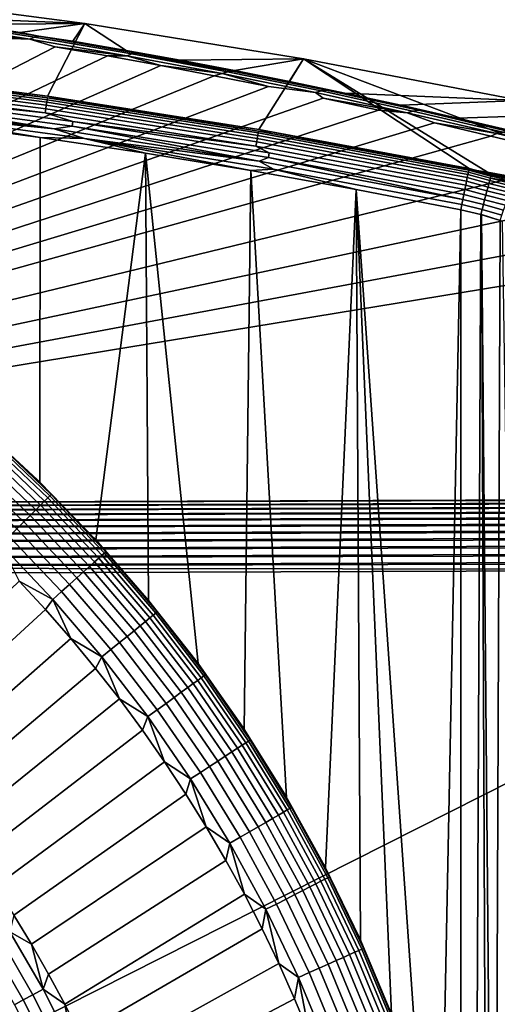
# Model space of a CAD drawing. Header units: metres. Extents: x -109 to 109, y -100 to 58.
# Tile 399 of 642: x 12.35 to 18.03, y -6.15 to 5.57. Entities that reach past the tile are written whole.
import ezdxf

# ---------------------------------------------------------------- set-up
doc = ezdxf.new("R2010")
doc.units = ezdxf.units.M
doc.layers.add('solid_21_062_100_XXX', color=7, linetype='CONTINUOUS')

msp = doc.modelspace()

# ---------------------------------------------------------------- linework, layer by layer
at = {"layer": 'solid_21_062_100_XXX'}
for points in [[(10.155347, 4.986932, 25.515415), (12.67881, 4.662579, 25.515415), (13.123334, 5.525991, 0.004598), (10.512141, 5.870016, 0.004598)], [(11.111202, 5.608281, -3.661542), (10.498473, 5.694162, -3.428784), (10.512141, 5.870016, 0.004598), (13.123334, 5.525991, 0.004598)], [(11.390725, 5.561172, -3.853587), (11.111202, 5.608281, -3.661542), (13.123334, 5.525991, 0.004598), (11.729005, 5.516645, -3.910046)], [(12.468019, 5.341693, -4.586999), (11.292457, 5.525738, -4.081341), (11.34199, 5.548962, -3.968493), (12.52189, 5.364239, -4.476017)], [(12.468019, 5.341693, -4.586999), (11.534585, 5.447819, -4.311747), (11.292457, 5.525738, -4.081341)], [(12.52189, 5.364239, -4.476017), (11.34199, 5.548962, -3.968493), (11.390725, 5.561172, -3.853587), (12.574893, 5.37578, -4.362946)], [(11.390725, 5.561172, -3.853587), (11.729005, 5.516645, -3.910046), (12.351833, 5.419139, -4.174269)], [(12.574893, 5.37578, -4.362946), (11.390725, 5.561172, -3.853587), (12.351833, 5.419139, -4.174269)], [(12.351833, 5.419139, -4.174269), (11.729005, 5.516645, -3.910046), (13.123334, 5.525991, 0.004598)], [(12.574893, 5.37578, -4.362946), (12.351833, 5.419139, -4.174269), (13.123334, 5.525991, 0.004598), (12.980386, 5.315482, -4.455334)], [(12.67881, 4.662579, 25.515415), (15.192042, 4.266681, 25.515415), (15.723618, 5.106076, 0.004598), (13.123334, 5.525991, 0.004598)], [(13.614674, 5.205525, -4.753286), (12.980386, 5.315482, -4.455334), (13.123334, 5.525991, 0.004598)], [(14.255127, 5.088998, -5.06922), (13.614674, 5.205525, -4.753286), (13.123334, 5.525991, 0.004598), (15.723618, 5.106076, 0.004598)], [(12.468019, 5.341693, -4.586999), (12.148206, 5.351686, -4.575871), (11.534585, 5.447819, -4.311747)], [(12.468019, 5.341693, -4.586999), (12.767609, 5.249381, -4.856951), (2.20382, -0.203363, -19.838242), (12.148206, 5.351686, -4.575871)], [(13.622669, 5.142704, -5.133719), (12.468019, 5.341693, -4.586999), (12.52189, 5.364239, -4.476017), (13.680607, 5.164548, -5.024662)], [(13.622669, 5.142704, -5.133719), (12.767609, 5.249381, -4.856951), (12.468019, 5.341693, -4.586999)], [(13.680607, 5.164548, -5.024662), (12.52189, 5.364239, -4.476017), (12.574893, 5.37578, -4.362946), (13.737613, 5.1754, -4.913485)], [(12.574893, 5.37578, -4.362946), (12.980386, 5.315482, -4.455334), (13.614674, 5.205525, -4.753286)], [(13.737613, 5.1754, -4.913485), (12.574893, 5.37578, -4.362946), (13.614674, 5.205525, -4.753286)], [(12.767609, 5.249381, -4.856951), (13.392882, 5.140887, -5.155035), (2.20382, -0.203363, -19.838242)], [(13.622669, 5.142704, -5.133719), (13.392882, 5.140887, -5.155035), (12.767609, 5.249381, -4.856951)], [(13.737613, 5.1754, -4.913485), (13.614674, 5.205525, -4.753286), (14.255127, 5.088998, -5.06922)], [(14.755687, 4.929723, -5.718878), (13.622669, 5.142704, -5.133719), (13.680607, 5.164548, -5.024662), (14.817426, 4.950854, -5.611781)], [(13.680607, 5.164548, -5.024662), (13.737613, 5.1754, -4.913485), (14.901763, 4.965733, -5.403274), (14.878172, 4.961004, -5.502534)], [(14.817426, 4.950854, -5.611781), (13.680607, 5.164548, -5.024662), (14.878172, 4.961004, -5.502534)], [(13.737613, 5.1754, -4.913485), (14.255127, 5.088998, -5.06922), (14.901763, 4.965733, -5.403274)], [(13.392882, 5.140887, -5.155035), (14.024377, 5.025797, -5.471242), (2.20382, -0.203363, -19.838242)], [(13.622669, 5.142704, -5.133719), (14.024377, 5.025797, -5.471242), (13.392882, 5.140887, -5.155035)], [(14.755687, 4.929723, -5.718878), (14.024377, 5.025797, -5.471242), (13.622669, 5.142704, -5.133719)], [(14.901763, 4.965733, -5.403274), (14.255127, 5.088998, -5.06922), (15.723618, 5.106076, 0.004598)], [(15.554891, 4.835459, -5.75648), (14.901763, 4.965733, -5.403274), (15.723618, 5.106076, 0.004598)], [(15.192042, 4.266681, 25.515415), (17.693016, 3.799558, 25.515415), (15.723618, 5.106076, 0.004598)], [(15.554891, 4.835459, -5.75648), (15.723618, 5.106076, 0.004598), (18.310461, 4.610676, 0.004598), (16.214571, 4.697977, -6.129111)], [(18.218073, 4.163501, 12.691058), (18.310461, 4.610676, 0.004598), (15.723618, 5.106076, 0.004598)], [(17.911169, 3.757956, 25.443497), (18.125448, 3.716527, 25.373379), (18.218073, 4.163501, 12.691058), (15.723618, 5.106076, 0.004598)], [(17.785852, 3.777673, 25.546518), (17.911169, 3.757956, 25.443497), (15.723618, 5.106076, 0.004598), (17.693016, 3.799558, 25.515415)], [(14.024377, 5.025797, -5.471242), (14.662179, 4.904059, -5.805715), (2.20382, -0.203363, -19.838242)], [(10.14712, 4.914849, 25.75736), (12.66854, 4.590758, 25.75736), (12.672743, 4.620152, 25.700699), (10.150488, 4.944349, 25.700699)], [(10.150488, 4.944349, 25.700699), (12.672743, 4.620152, 25.700699), (12.675888, 4.642142, 25.640709), (10.153007, 4.96642, 25.640709)], [(10.153007, 4.96642, 25.640709), (12.675888, 4.642142, 25.640709), (10.660014, 4.921571, 25.578373)], [(10.660014, 4.921571, 25.578373), (12.67881, 4.662579, 25.515415), (10.155347, 4.986932, 25.515415)], [(14.755687, 4.929723, -5.718878), (14.662179, 4.904059, -5.805715), (14.024377, 5.025797, -5.471242)], [(14.755687, 4.929723, -5.718878), (15.306518, 4.775291, -6.159501), (14.662179, 4.904059, -5.805715)], [(15.866843, 4.70366, -6.339982), (14.755687, 4.929723, -5.718878), (14.817426, 4.950854, -5.611781), (15.93213, 4.72407, -6.234867)], [(15.866843, 4.70366, -6.339982), (15.306518, 4.775291, -6.159501), (14.755687, 4.929723, -5.718878)], [(15.93213, 4.72407, -6.234867), (14.817426, 4.950854, -5.611781), (14.878172, 4.961004, -5.502534), (15.996366, 4.73351, -6.12757)], [(14.878172, 4.961004, -5.502534), (14.901763, 4.965733, -5.403274), (15.554891, 4.835459, -5.75648)], [(15.996366, 4.73351, -6.12757), (14.878172, 4.961004, -5.502534), (15.554891, 4.835459, -5.75648)], [(14.662179, 4.904059, -5.805715), (15.306518, 4.775291, -6.159501), (2.20382, -0.203363, -19.838242)], [(10.132548, 4.787158, 25.898474), (12.650347, 4.463533, 25.898474), (12.657249, 4.511803, 25.857065), (10.138078, 4.835604, 25.857065)], [(10.138078, 4.835604, 25.857065), (12.657249, 4.511803, 25.857065), (12.663347, 4.554444, 25.809769), (10.142962, 4.878401, 25.809769)], [(10.142962, 4.878401, 25.809769), (12.663347, 4.554444, 25.809769), (12.66854, 4.590758, 25.75736), (10.14712, 4.914849, 25.75736)], [(12.675888, 4.642142, 25.640709), (13.013632, 4.607715, 25.578373), (12.67881, 4.662579, 25.515415), (10.660014, 4.921571, 25.578373)], [(15.996366, 4.73351, -6.12757), (15.554891, 4.835459, -5.75648), (16.214571, 4.697977, -6.129111)], [(15.866843, 4.70366, -6.339982), (15.957509, 4.639394, -6.532876), (2.20382, -0.203363, -19.838242), (15.306518, 4.775291, -6.159501)], [(10.630442, 4.674889, 25.933317), (12.650347, 4.463533, 25.898474), (10.132548, 4.787158, 25.898474)], [(16.955978, 4.465414, -6.994557), (15.866843, 4.70366, -6.339982), (15.93213, 4.72407, -6.234867), (17.02457, 4.485101, -6.891429)], [(16.955978, 4.465414, -6.994557), (15.957509, 4.639394, -6.532876), (15.866843, 4.70366, -6.339982)], [(17.02457, 4.485101, -6.891429), (15.93213, 4.72407, -6.234867), (15.996366, 4.73351, -6.12757), (17.092058, 4.493829, -6.786087)], [(15.996366, 4.73351, -6.12757), (16.214571, 4.697977, -6.129111), (16.880919, 4.55304, -6.522054)], [(17.092058, 4.493829, -6.786087), (15.996366, 4.73351, -6.12757), (16.880919, 4.55304, -6.522054)], [(16.880919, 4.55304, -6.522054), (16.214571, 4.697977, -6.129111), (18.310461, 4.610676, 0.004598)], [(15.957509, 4.639394, -6.532876), (16.615204, 4.496038, -6.926743), (2.20382, -0.203363, -19.838242)], [(10.312927, 4.593195, 25.981146), (12.758767, 4.274144, 25.981146), (10.623578, 4.61764, 25.961025)], [(10.859286, 4.464618, 25.993347), (12.758767, 4.274144, 25.981146), (10.312927, 4.593195, 25.981146)], [(12.97753, 4.361903, 25.933317), (10.630442, 4.674889, 25.933317), (10.623578, 4.61764, 25.961025), (12.969151, 4.304857, 25.961025)], [(12.758767, 4.274144, 25.981146), (12.969151, 4.304857, 25.961025), (10.623578, 4.61764, 25.961025)], [(10.630442, 4.674889, 25.933317), (12.97753, 4.361903, 25.933317), (12.650347, 4.463533, 25.898474)], [(12.663347, 4.554444, 25.809769), (15.173513, 4.159029, 25.809769), (15.179736, 4.195181, 25.75736), (12.66854, 4.590758, 25.75736)], [(12.66854, 4.590758, 25.75736), (15.179736, 4.195181, 25.75736), (15.184772, 4.224443, 25.700699), (12.672743, 4.620152, 25.700699)], [(12.672743, 4.620152, 25.700699), (15.184772, 4.224443, 25.700699), (15.18854, 4.246336, 25.640709), (12.675888, 4.642142, 25.640709)], [(12.675888, 4.642142, 25.640709), (15.18854, 4.246336, 25.640709), (13.013632, 4.607715, 25.578373)], [(13.013632, 4.607715, 25.578373), (15.192042, 4.266681, 25.515415), (12.67881, 4.662579, 25.515415)], [(15.18854, 4.246336, 25.640709), (15.358102, 4.231573, 25.578373), (15.192042, 4.266681, 25.515415), (13.013632, 4.607715, 25.578373)], [(16.955978, 4.465414, -6.994557), (16.615204, 4.496038, -6.926743), (15.957509, 4.639394, -6.532876)], [(16.880919, 4.55304, -6.522054), (18.310461, 4.610676, 0.004598), (18.272142, 4.425198, -3.68485), (17.554033, 4.400401, -6.936052)], [(16.955978, 4.465414, -6.994557), (17.27968, 4.344947, -7.341862), (2.20382, -0.203363, -19.838242), (16.615204, 4.496038, -6.926743)], [(10.859286, 4.464618, 25.993347), (11.329431, 4.341336, 25.997431), (12.588704, 4.170702, 25.997431)], [(10.859286, 4.464618, 25.993347), (12.588704, 4.170702, 25.997431), (13.117559, 4.158054, 25.993347)], [(10.859286, 4.464618, 25.993347), (13.117559, 4.158054, 25.993347), (12.758767, 4.274144, 25.981146)], [(12.650347, 4.463533, 25.898474), (15.157936, 4.068524, 25.898474), (15.166207, 4.116578, 25.857065), (12.657249, 4.511803, 25.857065)], [(12.97753, 4.361903, 25.933317), (15.157936, 4.068524, 25.898474), (12.650347, 4.463533, 25.898474)], [(12.657249, 4.511803, 25.857065), (15.166207, 4.116578, 25.857065), (15.173513, 4.159029, 25.809769), (12.663347, 4.554444, 25.809769)], [(17.092058, 4.493829, -6.786087), (16.880919, 4.55304, -6.522054), (17.554033, 4.400401, -6.936052)], [(17.02457, 4.485101, -6.891429), (18.094597, 4.234853, -7.578978), (18.02293, 4.215886, -7.680129), (16.955978, 4.465414, -6.994557)], [(16.955978, 4.465414, -6.994557), (18.02293, 4.215886, -7.680129), (17.27968, 4.344947, -7.341862)], [(17.092058, 4.493829, -6.786087), (18.165113, 4.242874, -7.475582), (18.094597, 4.234853, -7.578978), (17.02457, 4.485101, -6.891429)], [(18.165113, 4.242874, -7.475582), (17.092058, 4.493829, -6.786087), (17.554033, 4.400401, -6.936052), (18.233728, 4.239922, -7.370807)], [(17.27968, 4.344947, -7.341862), (17.950905, 4.186233, -7.777926), (2.20382, -0.203363, -19.838242)], [(12.588704, 4.170702, 25.997431), (11.329431, 4.341336, 25.997431), (11.886041, 0.71747, 25.997431), (12.586678, 0.067613, 25.997431)], [(15.315496, 3.986805, 25.933317), (12.97753, 4.361903, 25.933317), (12.969151, 4.304857, 25.961025), (15.305609, 3.93, 25.961025)], [(12.97753, 4.361903, 25.933317), (15.315496, 3.986805, 25.933317), (15.157936, 4.068524, 25.898474)], [(18.02293, 4.215886, -7.680129), (17.950905, 4.186233, -7.777926), (17.27968, 4.344947, -7.341862)], [(18.272142, 4.425198, -3.68485), (18.233728, 4.239922, -7.370807), (17.554033, 4.400401, -6.936052)], [(12.758767, 4.274144, 25.981146), (15.194849, 3.887583, 25.981146), (12.969151, 4.304857, 25.961025)], [(13.117559, 4.158054, 25.993347), (15.194849, 3.887583, 25.981146), (12.758767, 4.274144, 25.981146)], [(15.194849, 3.887583, 25.981146), (15.305609, 3.93, 25.961025), (12.969151, 4.304857, 25.961025)], [(15.179736, 4.195181, 25.75736), (17.678682, 3.728436, 25.75736), (17.684549, 3.757543, 25.700699), (15.184772, 4.224443, 25.700699)], [(15.184772, 4.224443, 25.700699), (17.684549, 3.757543, 25.700699), (17.688936, 3.77932, 25.640709), (15.18854, 4.246336, 25.640709)], [(15.18854, 4.246336, 25.640709), (17.688936, 3.77932, 25.640709), (15.358102, 4.231573, 25.578373)], [(15.358102, 4.231573, 25.578373), (17.691776, 3.79341, 25.578373), (17.693016, 3.799558, 25.515415), (15.192042, 4.266681, 25.515415)], [(17.688936, 3.77932, 25.640709), (17.691776, 3.79341, 25.578373), (15.358102, 4.231573, 25.578373)], [(18.094597, 4.234853, -7.578978), (19.946226, 3.796895, -8.785899), (19.865417, 3.779403, -8.881146), (18.02293, 4.215886, -7.680129)], [(17.950905, 4.186233, -7.777926), (19.11861, 3.908724, -8.540376), (2.20382, -0.203363, -19.838242)], [(13.845143, 3.982156, 25.997431), (12.588704, 4.170702, 25.997431), (12.586678, 0.067613, 25.997431), (13.251844, -0.618517, 25.997431)], [(13.117559, 4.158054, 25.993347), (12.588704, 4.170702, 25.997431), (13.845143, 3.982156, 25.997431)], [(13.117559, 4.158054, 25.993347), (13.845143, 3.982156, 25.997431), (15.098434, 3.775768, 25.997431)], [(13.117559, 4.158054, 25.993347), (15.098434, 3.775768, 25.997431), (15.367256, 3.793851, 25.993347)], [(13.117559, 4.158054, 25.993347), (15.367256, 3.793851, 25.993347), (15.194849, 3.887583, 25.981146)], [(15.157936, 4.068524, 25.898474), (17.653296, 3.602449, 25.898474), (17.662928, 3.650249, 25.857065), (15.166207, 4.116578, 25.857065)], [(15.166207, 4.116578, 25.857065), (17.662928, 3.650249, 25.857065), (17.671436, 3.692475, 25.809769), (15.173513, 4.159029, 25.809769)], [(15.173513, 4.159029, 25.809769), (17.671436, 3.692475, 25.809769), (17.678682, 3.728436, 25.75736), (15.179736, 4.195181, 25.75736)], [(18.02293, 4.215886, -7.680129), (19.865417, 3.779403, -8.881146), (19.11861, 3.908724, -8.540376), (17.950905, 4.186233, -7.777926)], [(15.315496, 3.986805, 25.933317), (17.642696, 3.549857, 25.933317), (17.653296, 3.602449, 25.898474), (15.157936, 4.068524, 25.898474)], [(17.642696, 3.549857, 25.933317), (15.315496, 3.986805, 25.933317), (15.305609, 3.93, 25.961025), (17.631306, 3.493335, 25.961025)], [(19.865417, 3.779403, -8.881146), (20.277086, 3.641571, -9.274371), (2.20382, -0.203363, -19.838242), (19.11861, 3.908724, -8.540376)], [(13.845143, 3.982156, 25.997431), (13.251844, -0.618517, 25.997431), (13.879662, -1.338983, 25.997431)], [(15.098434, 3.775768, 25.997431), (13.845143, 3.982156, 25.997431), (14.468355, -2.09175, 25.997431), (15.016265, -2.874691, 25.997431)], [(13.845143, 3.982156, 25.997431), (13.879662, -1.338983, 25.997431), (14.468355, -2.09175, 25.997431)], [(15.194849, 3.887583, 25.981146), (17.61931, 3.433807, 25.981146), (15.305609, 3.93, 25.961025)], [(15.367256, 3.793851, 25.993347), (17.606905, 3.372248, 25.993347), (17.61931, 3.433807, 25.981146), (15.194849, 3.887583, 25.981146)], [(17.61931, 3.433807, 25.981146), (17.631306, 3.493335, 25.961025), (15.305609, 3.93, 25.961025)], [(15.098434, 3.775768, 25.997431), (15.016265, -2.874691, 25.997431), (15.521844, -3.685596, 25.997431)], [(15.367256, 3.793851, 25.993347), (15.098434, 3.775768, 25.997431), (16.348103, 3.551636, 25.997431)], [(16.348103, 3.551636, 25.997431), (15.098434, 3.775768, 25.997431), (15.521844, -3.685596, 25.997431), (15.983665, -4.522172, 25.997431)], [(17.606905, 3.372248, 25.993347), (15.367256, 3.793851, 25.993347), (16.348103, 3.551636, 25.997431), (17.594307, 3.309728, 25.997431)], [(17.938757, 3.656783, 25.773901), (17.946714, 3.686535, 25.720648), (17.684549, 3.757543, 25.700699), (17.678682, 3.728436, 25.75736)], [(17.946714, 3.686535, 25.720648), (17.952923, 3.709744, 25.664015), (17.688936, 3.77932, 25.640709), (17.684549, 3.757543, 25.700699)], [(17.952923, 3.709744, 25.664015), (17.957335, 3.726043, 25.604876), (17.691776, 3.79341, 25.578373), (17.688936, 3.77932, 25.640709)], [(17.691776, 3.79341, 25.578373), (17.785852, 3.777673, 25.546518), (17.693016, 3.799558, 25.515415)], [(17.691776, 3.79341, 25.578373), (17.957335, 3.726043, 25.604876), (17.876516, 3.752235, 25.577312)], [(17.691776, 3.79341, 25.578373), (17.876516, 3.752235, 25.577312), (17.785852, 3.777673, 25.546518)], [(18.150372, 3.704077, 25.455591), (18.125448, 3.716527, 25.373379), (17.911169, 3.757956, 25.443497), (17.785852, 3.777673, 25.546518)], [(17.785852, 3.777673, 25.546518), (17.876516, 3.752235, 25.577312), (18.150372, 3.704077, 25.455591)], [(17.876516, 3.752235, 25.577312), (17.957335, 3.726043, 25.604876), (18.150372, 3.704077, 25.455591)], [(20.277086, 3.641571, -9.274371), (21.426182, 3.384919, -9.979518), (2.20382, -0.203363, -19.838242)], [(17.905712, 3.533226, 25.905653), (17.9181, 3.579543, 25.867109), (17.662928, 3.650249, 25.857065), (17.653296, 3.602449, 25.898474)], [(17.9181, 3.579543, 25.867109), (17.929171, 3.620938, 25.822969), (17.671436, 3.692475, 25.809769), (17.662928, 3.650249, 25.857065)], [(17.929171, 3.620938, 25.822969), (17.938757, 3.656783, 25.773901), (17.678682, 3.728436, 25.75736), (17.671436, 3.692475, 25.809769)], [(18.202604, 3.591603, 25.751003), (17.938757, 3.656783, 25.773901), (17.929171, 3.620938, 25.822969), (18.190775, 3.557065, 25.804728)], [(17.938757, 3.656783, 25.773901), (18.202604, 3.591603, 25.751003), (18.21207, 3.619233, 25.693058), (17.946714, 3.686535, 25.720648)], [(17.946714, 3.686535, 25.720648), (18.133301, 3.656497, 25.665625), (18.051111, 3.691237, 25.637075), (17.952923, 3.709744, 25.664015)], [(17.946714, 3.686535, 25.720648), (18.21207, 3.619233, 25.693058), (18.133301, 3.656497, 25.665625)], [(17.952923, 3.709744, 25.664015), (17.965231, 3.7233, 25.607573), (17.957335, 3.726043, 25.604876)], [(17.952923, 3.709744, 25.664015), (18.051111, 3.691237, 25.637075), (17.965231, 3.7233, 25.607573)], [(17.965231, 3.7233, 25.607573), (18.173138, 3.683595, 25.536816), (18.150372, 3.704077, 25.455591), (17.957335, 3.726043, 25.604876)], [(17.965231, 3.7233, 25.607573), (18.051111, 3.691237, 25.637075), (18.173138, 3.683595, 25.536816)], [(16.348103, 3.551636, 25.997431), (15.983665, -4.522172, 25.997431), (16.40044, -5.382078, 25.997431)], [(17.594307, 3.309728, 25.997431), (16.348103, 3.551636, 25.997431), (17.094292, -7.162172, 25.997431), (17.36941, -8.077336, 25.997431)], [(16.348103, 3.551636, 25.997431), (16.770998, -6.262907, 25.997431), (17.094292, -7.162172, 25.997431)], [(16.348103, 3.551636, 25.997431), (16.40044, -5.382078, 25.997431), (16.770998, -6.262907, 25.997431)], [(17.877756, 3.428689, 25.963715), (17.892197, 3.482686, 25.938019), (17.642696, 3.549857, 25.933317), (17.631306, 3.493335, 25.961025)], [(17.892197, 3.482686, 25.938019), (17.905712, 3.533226, 25.905653), (17.653296, 3.602449, 25.898474), (17.642696, 3.549857, 25.933317)], [(18.160879, 3.469787, 25.895796), (17.905712, 3.533226, 25.905653), (17.892197, 3.482686, 25.938019), (18.14332, 3.41852, 25.931606)], [(18.176786, 3.51623, 25.853264), (17.9181, 3.579543, 25.867109), (17.905712, 3.533226, 25.905653), (18.160879, 3.469787, 25.895796)], [(18.190775, 3.557065, 25.804728), (17.929171, 3.620938, 25.822969), (17.9181, 3.579543, 25.867109), (18.176786, 3.51623, 25.853264)], [(17.846985, 3.313633, 25.993647), (17.862608, 3.372052, 25.982351), (17.61931, 3.433807, 25.981146), (17.606905, 3.372248, 25.993347)], [(17.862608, 3.372052, 25.982351), (17.877756, 3.428689, 25.963715), (17.631306, 3.493335, 25.961025), (17.61931, 3.433807, 25.981146)], [(18.124403, 3.363294, 25.960089), (17.877756, 3.428689, 25.963715), (17.862608, 3.372052, 25.982351), (18.10445, 3.305041, 25.980762)], [(18.14332, 3.41852, 25.931606), (17.892197, 3.482686, 25.938019), (17.877756, 3.428689, 25.963715), (18.124403, 3.363294, 25.960089)], [(21.426182, 3.384919, -9.979518), (22.566349, 3.138334, -10.657005), (2.20382, -0.203363, -19.838242)], [(17.594307, 3.309728, 25.997431), (17.36941, -8.077336, 25.997431), (17.59557, -9.005813, 25.997431)], [(17.606905, 3.372248, 25.993347), (17.594307, 3.309728, 25.997431), (17.831291, 3.25426, 25.997431), (17.846985, 3.313633, 25.993647)], [(17.831291, 3.25426, 25.997431), (17.594307, 3.309728, 25.997431), (17.59557, -9.005813, 25.997431), (17.772135, -9.944981, 25.997431)], [(18.083797, 3.244744, 25.99328), (17.846985, 3.313633, 25.993647), (17.831291, 3.25426, 25.997431), (18.062965, 3.183921, 25.997431)], [(18.10445, 3.305041, 25.980762), (17.862608, 3.372052, 25.982351), (17.846985, 3.313633, 25.993647), (18.083797, 3.244744, 25.99328)], [(17.839584, 3.252028, 25.997431), (17.831291, 3.25426, 25.997431), (17.772135, -9.944981, 25.997431), (17.898609, -10.892187, 25.997431)], [(18.062965, 3.183921, 25.997431), (17.831291, 3.25426, 25.997431), (17.839584, 3.252028, 25.997431)], [(18.062965, 3.183921, 25.997431), (17.839584, 3.252028, 25.997431), (17.974634, -11.844757, 25.997431), (18, -12.8, 25.997431)], [(17.839584, 3.252028, 25.997431), (17.898609, -10.892187, 25.997431), (17.974634, -11.844757, 25.997431)], [(18.090759, 3.174229, 25.997431), (18.062965, 3.183921, 25.997431), (18, -12.8, 25.997431), (18.473389, -22.391758, 25.997431)], [(23.697847, 2.901524, -11.307635), (23.166414, -0.126966, -19.628342), (2.20382, -0.203363, -19.838242), (22.566349, 3.138334, -10.657005)], [(11.853205, 0.746274, 26.844654), (12.557367, 0.096221, 26.844654), (12.586678, 0.067613, 25.997431), (11.886041, 0.71747, 25.997431)], [(12.039258, 0.570951, 27.018965), (12.557367, 0.096221, 26.844654), (11.853205, 0.746274, 26.844654)], [(11.918769, 0.437134, 27.690523), (12.595213, -0.204787, 27.690523), (12.642508, -0.157492, 27.529186), (11.963524, 0.48684, 27.529186)], [(11.963524, 0.48684, 27.529186), (12.642508, -0.157492, 27.529186), (12.67967, -0.12033, 27.362629), (11.998691, 0.525896, 27.362629)], [(11.998691, 0.525896, 27.362629), (12.67967, -0.12033, 27.362629), (12.706415, -0.093584, 27.192122), (12.023999, 0.554004, 27.192122)], [(12.023999, 0.554004, 27.192122), (12.706415, -0.093584, 27.192122), (12.722541, -0.077459, 27.018965), (12.039258, 0.570951, 27.018965)], [(12.039258, 0.570951, 27.018965), (12.722541, -0.077459, 27.018965), (12.557367, 0.096221, 26.844654)], [(11.801927, 0.307368, 27.992664), (12.47174, -0.32826, 27.992664), (12.538145, -0.261855, 27.845409), (11.864766, 0.377157, 27.845409)], [(11.864766, 0.377157, 27.845409), (12.538145, -0.261855, 27.845409), (12.595213, -0.204787, 27.690523), (11.918769, 0.437134, 27.690523)], [(11.730732, 0.228297, 28.131165), (12.396503, -0.403497, 28.131165), (12.47174, -0.32826, 27.992664), (11.801927, 0.307368, 27.992664)], [(11.651722, 0.140549, 28.259855), (12.31301, -0.48699, 28.259855), (12.396503, -0.403497, 28.131165), (11.730732, 0.228297, 28.131165)], [(12.557367, 0.096221, 26.844654), (13.225935, -0.590387, 26.844654), (13.251844, -0.618517, 25.997431), (12.586678, 0.067613, 25.997431)], [(12.722541, -0.077459, 27.018965), (13.225935, -0.590387, 26.844654), (12.557367, 0.096221, 26.844654)], [(44.129547, -0.068957, -19.464907), (2.20382, -0.203363, -19.838242), (23.166414, -0.126966, -19.628342)], [(44.129547, -0.068957, -19.464907), (44.130081, -0.089896, -19.510279), (2.204883, -0.242691, -19.93008), (2.20382, -0.203363, -19.838242)], [(44.130081, -0.089896, -19.510279), (44.130608, -0.113322, -19.55442), (2.204883, -0.242691, -19.93008)], [(44.130608, -0.113322, -19.55442), (44.13113, -0.139162, -19.597193), (2.205933, -0.291956, -20.016993), (2.204883, -0.242691, -19.93008)], [(12.67967, -0.12033, 27.362629), (13.325895, -0.80131, 27.362629), (13.354004, -0.776001, 27.192122), (12.706415, -0.093584, 27.192122)], [(12.706415, -0.093584, 27.192122), (13.354004, -0.776001, 27.192122), (13.370951, -0.760742, 27.018965), (12.722541, -0.077459, 27.018965)], [(12.722541, -0.077459, 27.018965), (13.370951, -0.760742, 27.018965), (13.225935, -0.590387, 26.844654)], [(44.13113, -0.139162, -19.597193), (44.131645, -0.167336, -19.638464), (2.205933, -0.291956, -20.016993)], [(44.131645, -0.167336, -19.638464), (44.132153, -0.197757, -19.678108), (2.206956, -0.350552, -20.09791), (2.205933, -0.291956, -20.016993)], [(44.132153, -0.197757, -19.678108), (44.132648, -0.230333, -19.716003), (2.206956, -0.350552, -20.09791)], [(44.133137, -0.264962, -19.752031), (2.207941, -0.417756, -20.171833), (2.206956, -0.350552, -20.09791), (44.132648, -0.230333, -19.716003)], [(12.538145, -0.261855, 27.845409), (13.177157, -0.935234, 27.845409), (13.237134, -0.881231, 27.690523), (12.595213, -0.204787, 27.690523)], [(12.595213, -0.204787, 27.690523), (13.237134, -0.881231, 27.690523), (13.286839, -0.836476, 27.529186), (12.642508, -0.157492, 27.529186)], [(12.642508, -0.157492, 27.529186), (13.286839, -0.836476, 27.529186), (13.325895, -0.80131, 27.362629), (12.67967, -0.12033, 27.362629)], [(44.133137, -0.264962, -19.752031), (44.13361, -0.301537, -19.786083), (2.207941, -0.417756, -20.171833)], [(44.134071, -0.339946, -19.81805), (2.208876, -0.49274, -20.237852), (2.207941, -0.417756, -20.171833), (44.13361, -0.301537, -19.786083)], [(44.134071, -0.339946, -19.81805), (44.134514, -0.380071, -19.847837), (2.208876, -0.49274, -20.237852)], [(12.396503, -0.403497, 28.131165), (13.028297, -1.069268, 28.131165), (13.107368, -0.998073, 27.992664), (12.47174, -0.32826, 27.992664)], [(12.47174, -0.32826, 27.992664), (13.107368, -0.998073, 27.992664), (13.177157, -0.935234, 27.845409), (12.538145, -0.261855, 27.845409)], [(44.134941, -0.421787, -19.875351), (2.209748, -0.574581, -20.295153), (2.208876, -0.49274, -20.237852), (44.134514, -0.380071, -19.847837)], [(44.134941, -0.421787, -19.875351), (44.135353, -0.464966, -19.900507), (2.209748, -0.574581, -20.295153)], [(44.135742, -0.509475, -19.923227), (2.210547, -0.662269, -20.343029), (2.209748, -0.574581, -20.295153), (44.135353, -0.464966, -19.900507)], [(12.31301, -0.48699, 28.259855), (12.940549, -1.148278, 28.259855), (13.028297, -1.069268, 28.131165), (12.396503, -0.403497, 28.131165)], [(44.135742, -0.509475, -19.923227), (44.136108, -0.555176, -19.943443), (2.210547, -0.662269, -20.343029)], [(44.136456, -0.601929, -19.96109), (2.211263, -0.754723, -20.380892), (2.210547, -0.662269, -20.343029), (44.136108, -0.555176, -19.943443)], [(12.123857, -0.676143, 28.483959), (12.741755, -1.327272, 28.483959), (12.844791, -1.234498, 28.377752), (12.221896, -0.578104, 28.377752)], [(12.221896, -0.578104, 28.377752), (12.844791, -1.234498, 28.377752), (12.940549, -1.148278, 28.259855), (12.31301, -0.48699, 28.259855)], [(44.136456, -0.601929, -19.96109), (44.13678, -0.64959, -19.976116), (2.211263, -0.754723, -20.380892)], [(44.13678, -0.64959, -19.976116), (44.137081, -0.698011, -19.988472), (2.211887, -0.850806, -20.408274), (2.211263, -0.754723, -20.380892)], [(44.137081, -0.698011, -19.988472), (44.137356, -0.747044, -19.998123), (2.211887, -0.850806, -20.408274)], [(12.123857, -0.676143, 28.483959), (12.341924, -1.109109, 28.576704), (12.741755, -1.327272, 28.483959)], [(13.225935, -0.590387, 26.844654), (13.857012, -1.311605, 26.844654), (13.879662, -1.338983, 25.997431), (13.251844, -0.618517, 25.997431)], [(13.370951, -0.760742, 27.018965), (13.857012, -1.311605, 26.844654), (13.225935, -0.590387, 26.844654)], [(44.137356, -0.747044, -19.998123), (44.137608, -0.796537, -20.005035), (2.212412, -0.949332, -20.424837), (2.211887, -0.850806, -20.408274)], [(44.137608, -0.796537, -20.005035), (44.137829, -0.846337, -20.009192), (2.212412, -0.949332, -20.424837)], [(13.286839, -0.836476, 27.529186), (13.894753, -1.548251, 27.529186), (13.935596, -1.515177, 27.362629), (13.325895, -0.80131, 27.362629)], [(13.325895, -0.80131, 27.362629), (13.935596, -1.515177, 27.362629), (13.964991, -1.491374, 27.192122), (13.354004, -0.776001, 27.192122)], [(13.354004, -0.776001, 27.192122), (13.964991, -1.491374, 27.192122), (13.982713, -1.477023, 27.018965), (13.370951, -0.760742, 27.018965)], [(13.370951, -0.760742, 27.018965), (13.982713, -1.477023, 27.018965), (13.857012, -1.311605, 26.844654)], [(44.137829, -0.846337, -20.009192), (44.138027, -0.896292, -20.010578), (23.175426, -0.972689, -20.220478), (2.212412, -0.949332, -20.424837)], [(13.107368, -0.998073, 27.992664), (13.707069, -1.700234, 27.992664), (13.780052, -1.641134, 27.845409), (13.177157, -0.935234, 27.845409)], [(13.177157, -0.935234, 27.845409), (13.780052, -1.641134, 27.845409), (13.842772, -1.590344, 27.690523), (13.237134, -0.881231, 27.690523)], [(13.237134, -0.881231, 27.690523), (13.842772, -1.590344, 27.690523), (13.894753, -1.548251, 27.529186), (13.286839, -0.836476, 27.529186)], [(17.148014, -22.086779, -20.280832), (23.175426, -0.972689, -20.220478), (44.138027, -0.896292, -20.010578), (31.916618, -22.060759, -20.132952)], [(2.212412, -0.949332, -20.424837), (23.175426, -0.972689, -20.220478), (2.212826, -1.049087, -20.43038)], [(2.212831, -11.565833, -20.43038), (2.212826, -1.049087, -20.43038), (23.175426, -0.972689, -20.220478)], [(9.679617, -22.091299, -20.355614), (2.212831, -22.082581, -20.43038), (2.212831, -11.565833, -20.43038), (23.175426, -0.972689, -20.220478)], [(17.148014, -22.086779, -20.280832), (9.679617, -22.091299, -20.355614), (23.175426, -0.972689, -20.220478)], [(13.028297, -1.069268, 28.131165), (13.624382, -1.767193, 28.131165), (13.707069, -1.700234, 27.992664), (13.107368, -0.998073, 27.992664)], [(12.341924, -1.109109, 28.576704), (10.536574, -2.838545, 30.020081), (10.811811, -3.137975, 30.020081), (12.653979, -1.447608, 28.576704)], [(12.741755, -1.327272, 28.483959), (12.341924, -1.109109, 28.576704), (12.653979, -1.447608, 28.576704)], [(12.844791, -1.234498, 28.377752), (13.43248, -1.922593, 28.377752), (13.532619, -1.841502, 28.259855), (12.940549, -1.148278, 28.259855)], [(12.940549, -1.148278, 28.259855), (13.532619, -1.841502, 28.259855), (13.624382, -1.767193, 28.131165), (13.028297, -1.069268, 28.131165)], [(12.741755, -1.327272, 28.483959), (13.324729, -2.009847, 28.483959), (13.43248, -1.922593, 28.377752), (12.844791, -1.234498, 28.377752)], [(12.741755, -1.327272, 28.483959), (12.653979, -1.447608, 28.576704), (12.956755, -1.794433, 28.576704)], [(12.741755, -1.327272, 28.483959), (12.956755, -1.794433, 28.576704), (13.324729, -2.009847, 28.483959)], [(13.857012, -1.311605, 26.844654), (14.44881, -2.065387, 26.844654), (14.468355, -2.09175, 25.997431), (13.879662, -1.338983, 25.997431)], [(13.982713, -1.477023, 27.018965), (14.44881, -2.065387, 26.844654), (13.857012, -1.311605, 26.844654)], [(12.653979, -1.447608, 28.576704), (10.811811, -3.137975, 30.020081), (11.078542, -3.445006, 30.020081), (12.956755, -1.794433, 28.576704)], [(13.894753, -1.548251, 27.529186), (14.464581, -2.290866, 27.529186), (14.507099, -2.259975, 27.362629), (13.935596, -1.515177, 27.362629)], [(13.935596, -1.515177, 27.362629), (14.507099, -2.259975, 27.362629), (14.5377, -2.237743, 27.192122), (13.964991, -1.491374, 27.192122)], [(13.964991, -1.491374, 27.192122), (14.5377, -2.237743, 27.192122), (14.556149, -2.224339, 27.018965), (13.982713, -1.477023, 27.018965)], [(13.982713, -1.477023, 27.018965), (14.556149, -2.224339, 27.018965), (14.44881, -2.065387, 26.844654)], [(13.780052, -1.641134, 27.845409), (14.345178, -2.377619, 27.845409), (14.41047, -2.330181, 27.690523), (13.842772, -1.590344, 27.690523)], [(13.842772, -1.590344, 27.690523), (14.41047, -2.330181, 27.690523), (14.464581, -2.290866, 27.529186), (13.894753, -1.548251, 27.529186)], [(13.624382, -1.767193, 28.131165), (14.183123, -2.495358, 28.131165), (14.269201, -2.432818, 27.992664), (13.707069, -1.700234, 27.992664)], [(13.707069, -1.700234, 27.992664), (14.269201, -2.432818, 27.992664), (14.345178, -2.377619, 27.845409), (13.780052, -1.641134, 27.845409)], [(12.956755, -1.794433, 28.576704), (11.078542, -3.445006, 30.020081), (11.336556, -3.759398, 30.020081), (13.250028, -2.14933, 28.576704)], [(13.324729, -2.009847, 28.483959), (12.956755, -1.794433, 28.576704), (13.250028, -2.14933, 28.576704)], [(13.43248, -1.922593, 28.377752), (13.983351, -2.640501, 28.377752), (14.087596, -2.564763, 28.259855), (13.532619, -1.841502, 28.259855)], [(13.532619, -1.841502, 28.259855), (14.087596, -2.564763, 28.259855), (14.183123, -2.495358, 28.131165), (13.624382, -1.767193, 28.131165)], [(13.324729, -2.009847, 28.483959), (13.871181, -2.721997, 28.483959), (13.983351, -2.640501, 28.377752), (13.43248, -1.922593, 28.377752)], [(13.324729, -2.009847, 28.483959), (13.250028, -2.14933, 28.576704), (13.533582, -2.512038, 28.576704)], [(13.324729, -2.009847, 28.483959), (13.533582, -2.512038, 28.576704), (13.871181, -2.721997, 28.483959)], [(14.44881, -2.065387, 26.844654), (14.999651, -2.849599, 26.844654), (15.016265, -2.874691, 25.997431), (14.468355, -2.09175, 25.997431)], [(14.556149, -2.224339, 27.018965), (14.999651, -2.849599, 26.844654), (14.44881, -2.065387, 26.844654)], [(13.250028, -2.14933, 28.576704), (11.336556, -3.759398, 30.020081), (11.585652, -4.080902, 30.020081), (13.533582, -2.512038, 28.576704)], [(14.5377, -2.237743, 27.192122), (15.070562, -3.013062, 27.192122), (15.089687, -3.000642, 27.018965), (14.556149, -2.224339, 27.018965)], [(14.556149, -2.224339, 27.018965), (15.089687, -3.000642, 27.018965), (14.999651, -2.849599, 26.844654)], [(14.345178, -2.377619, 27.845409), (14.870983, -3.142671, 27.845409), (14.938669, -3.098715, 27.690523), (14.41047, -2.330181, 27.690523)], [(14.41047, -2.330181, 27.690523), (14.938669, -3.098715, 27.690523), (14.994764, -3.062286, 27.529186), (14.464581, -2.290866, 27.529186)], [(14.464581, -2.290866, 27.529186), (14.994764, -3.062286, 27.529186), (15.03884, -3.033663, 27.362629), (14.507099, -2.259975, 27.362629)], [(14.507099, -2.259975, 27.362629), (15.03884, -3.033663, 27.362629), (15.070562, -3.013062, 27.192122), (14.5377, -2.237743, 27.192122)], [(14.183123, -2.495358, 28.131165), (14.702988, -3.251768, 28.131165), (14.792223, -3.193818, 27.992664), (14.269201, -2.432818, 27.992664)], [(14.269201, -2.432818, 27.992664), (14.792223, -3.193818, 27.992664), (14.870983, -3.142671, 27.845409), (14.345178, -2.377619, 27.845409)], [(13.533582, -2.512038, 28.576704), (11.585652, -4.080902, 30.020081), (11.825633, -4.409266, 30.020081), (13.807211, -2.882292, 28.576704)], [(13.871181, -2.721997, 28.483959), (13.533582, -2.512038, 28.576704), (13.807211, -2.882292, 28.576704)], [(13.983351, -2.640501, 28.377752), (14.495893, -3.386256, 28.377752), (14.60396, -3.316077, 28.259855), (14.087596, -2.564763, 28.259855)], [(14.087596, -2.564763, 28.259855), (14.60396, -3.316077, 28.259855), (14.702988, -3.251768, 28.131165), (14.183123, -2.495358, 28.131165)], [(13.871181, -2.721997, 28.483959), (14.379613, -3.46177, 28.483959), (14.495893, -3.386256, 28.377752), (13.983351, -2.640501, 28.377752)], [(13.871181, -2.721997, 28.483959), (13.807211, -2.882292, 28.576704), (14.070713, -3.25982, 28.576704)], [(13.871181, -2.721997, 28.483959), (14.070713, -3.25982, 28.576704), (14.379613, -3.46177, 28.483959)], [(13.807211, -2.882292, 28.576704), (11.825633, -4.409266, 30.020081), (12.05631, -4.744232, 30.020081), (14.070713, -3.25982, 28.576704)], [(14.999651, -2.849599, 26.844654), (15.507974, -3.662016, 26.844654), (15.521844, -3.685596, 25.997431), (15.016265, -2.874691, 25.997431)], [(15.089687, -3.000642, 27.018965), (15.507974, -3.662016, 26.844654), (14.999651, -2.849599, 26.844654)], [(14.994764, -3.062286, 27.529186), (15.483847, -3.860397, 27.529186), (15.529361, -3.834119, 27.362629), (15.03884, -3.033663, 27.362629)], [(15.03884, -3.033663, 27.362629), (15.529361, -3.834119, 27.362629), (15.562118, -3.815207, 27.192122), (15.070562, -3.013062, 27.192122)], [(15.070562, -3.013062, 27.192122), (15.562118, -3.815207, 27.192122), (15.581866, -3.803805, 27.018965), (15.089687, -3.000642, 27.018965)], [(15.089687, -3.000642, 27.018965), (15.581866, -3.803805, 27.018965), (15.507974, -3.662016, 26.844654)], [(14.792223, -3.193818, 27.992664), (15.274699, -3.981148, 27.992664), (15.356029, -3.934193, 27.845409), (14.870983, -3.142671, 27.845409)], [(14.870983, -3.142671, 27.845409), (15.356029, -3.934193, 27.845409), (15.425922, -3.89384, 27.690523), (14.938669, -3.098715, 27.690523)], [(14.938669, -3.098715, 27.690523), (15.425922, -3.89384, 27.690523), (15.483847, -3.860397, 27.529186), (14.994764, -3.062286, 27.529186)], [(14.070713, -3.25982, 28.576704), (12.05631, -4.744232, 30.020081), (12.277501, -5.085535, 30.020081), (14.323895, -3.644345, 28.576704)], [(14.379613, -3.46177, 28.483959), (14.070713, -3.25982, 28.576704), (14.323895, -3.644345, 28.576704)], [(14.60396, -3.316077, 28.259855), (15.080296, -4.093387, 28.259855), (15.182554, -4.034348, 28.131165), (14.702988, -3.251768, 28.131165)], [(14.702988, -3.251768, 28.131165), (15.182554, -4.034348, 28.131165), (15.274699, -3.981148, 27.992664), (14.792223, -3.193818, 27.992664)], [(14.379613, -3.46177, 28.483959), (14.848632, -4.227139, 28.483959), (14.968705, -4.157814, 28.377752), (14.495893, -3.386256, 28.377752)], [(14.495893, -3.386256, 28.377752), (14.968705, -4.157814, 28.377752), (15.080296, -4.093387, 28.259855), (14.60396, -3.316077, 28.259855)], [(14.379613, -3.46177, 28.483959), (14.323895, -3.644345, 28.576704), (14.566572, -4.035584, 28.576704)], [(14.379613, -3.46177, 28.483959), (14.566572, -4.035584, 28.576704), (14.848632, -4.227139, 28.483959)], [(14.323895, -3.644345, 28.576704), (12.277501, -5.085535, 30.020081), (12.489033, -5.432908, 30.020081), (14.566572, -4.035584, 28.576704)], [(15.507974, -3.662016, 26.844654), (15.972338, -4.500335, 26.844654), (15.983665, -4.522172, 25.997431), (15.521844, -3.685596, 25.997431)], [(15.581866, -3.803805, 27.018965), (15.972338, -4.500335, 26.844654), (15.507974, -3.662016, 26.844654)], [(15.425922, -3.89384, 27.690523), (15.870893, -4.713376, 27.690523), (15.93049, -4.68301, 27.529186), (15.483847, -3.860397, 27.529186)], [(15.483847, -3.860397, 27.529186), (15.93049, -4.68301, 27.529186), (15.977316, -4.659151, 27.362629), (15.529361, -3.834119, 27.362629)], [(15.529361, -3.834119, 27.362629), (15.977316, -4.659151, 27.362629), (16.011017, -4.641979, 27.192122), (15.562118, -3.815207, 27.192122)], [(15.562118, -3.815207, 27.192122), (16.011017, -4.641979, 27.192122), (16.031336, -4.631626, 27.018965), (15.581866, -3.803805, 27.018965)], [(15.581866, -3.803805, 27.018965), (16.031336, -4.631626, 27.018965), (15.972338, -4.500335, 26.844654)], [(15.182554, -4.034348, 28.131165), (15.620505, -4.840955, 28.131165), (15.715308, -4.79265, 27.992664), (15.274699, -3.981148, 27.992664)], [(15.274699, -3.981148, 27.992664), (15.715308, -4.79265, 27.992664), (15.798984, -4.750016, 27.845409), (15.356029, -3.934193, 27.845409)], [(15.356029, -3.934193, 27.845409), (15.798984, -4.750016, 27.845409), (15.870893, -4.713376, 27.690523), (15.425922, -3.89384, 27.690523)], [(14.566572, -4.035584, 28.576704), (12.489033, -5.432908, 30.020081), (12.69074, -5.786076, 30.020081), (14.798565, -4.433252, 28.576704)], [(14.848632, -4.227139, 28.483959), (14.566572, -4.035584, 28.576704), (14.798565, -4.433252, 28.576704)], [(14.968705, -4.157814, 28.377752), (15.400488, -4.95306, 28.377752), (15.515298, -4.894561, 28.259855), (15.080296, -4.093387, 28.259855)], [(15.080296, -4.093387, 28.259855), (15.515298, -4.894561, 28.259855), (15.620505, -4.840955, 28.131165), (15.182554, -4.034348, 28.131165)], [(14.848632, -4.227139, 28.483959), (15.276951, -5.016005, 28.483959), (15.400488, -4.95306, 28.377752), (14.968705, -4.157814, 28.377752)], [(14.848632, -4.227139, 28.483959), (14.798565, -4.433252, 28.576704), (15.019705, -4.837057, 28.576704)], [(14.848632, -4.227139, 28.483959), (15.019705, -4.837057, 28.576704), (15.276951, -5.016005, 28.483959)], [(14.798565, -4.433252, 28.576704), (12.69074, -5.786076, 30.020081), (12.882462, -6.144763, 30.020081), (15.019705, -4.837057, 28.576704)], [(15.972338, -4.500335, 26.844654), (16.391426, -5.362181, 26.844654), (16.40044, -5.382078, 25.997431), (15.983665, -4.522172, 25.997431)], [(16.436865, -5.481836, 27.018965), (16.391426, -5.362181, 26.844654), (15.972338, -4.500335, 26.844654), (16.031336, -4.631626, 27.018965)], [(15.870893, -4.713376, 27.690523), (16.272364, -5.555077, 27.690523), (16.333467, -5.527872, 27.529186), (15.93049, -4.68301, 27.529186)], [(15.93049, -4.68301, 27.529186), (16.333467, -5.527872, 27.529186), (16.381479, -5.506495, 27.362629), (15.977316, -4.659151, 27.362629)], [(15.977316, -4.659151, 27.362629), (16.381479, -5.506495, 27.362629), (16.416033, -5.491111, 27.192122), (16.011017, -4.641979, 27.192122)], [(16.011017, -4.641979, 27.192122), (16.416033, -5.491111, 27.192122), (16.436865, -5.481836, 27.018965), (16.031336, -4.631626, 27.018965)], [(15.620505, -4.840955, 28.131165), (16.015642, -5.669376, 28.131165), (16.112844, -5.6261, 27.992664), (15.715308, -4.79265, 27.992664)], [(15.715308, -4.79265, 27.992664), (16.112844, -5.6261, 27.992664), (16.198635, -5.587903, 27.845409), (15.798984, -4.750016, 27.845409)], [(15.798984, -4.750016, 27.845409), (16.198635, -5.587903, 27.845409), (16.272364, -5.555077, 27.690523), (15.870893, -4.713376, 27.690523)], [(15.019705, -4.837057, 28.576704), (12.882462, -6.144763, 30.020081), (13.064049, -6.508686, 30.020081), (15.229829, -5.246701, 28.576704)], [(15.276951, -5.016005, 28.483959), (15.019705, -4.837057, 28.576704), (15.229829, -5.246701, 28.576704)], [(15.400488, -4.95306, 28.377752), (15.790059, -5.769813, 28.377752), (15.907773, -5.717403, 28.259855), (15.515298, -4.894561, 28.259855)], [(15.515298, -4.894561, 28.259855), (15.907773, -5.717403, 28.259855), (16.015642, -5.669376, 28.131165), (15.620505, -4.840955, 28.131165)], [(15.276951, -5.016005, 28.483959), (15.229829, -5.246701, 28.576704), (15.428782, -5.661885, 28.576704)], [(15.276951, -5.016005, 28.483959), (15.663397, -5.826206, 28.483959), (15.790059, -5.769813, 28.377752), (15.400488, -4.95306, 28.377752)], [(15.276951, -5.016005, 28.483959), (15.428782, -5.661885, 28.576704), (15.663397, -5.826206, 28.483959)], [(12.228687, -5.283054, 30.112827), (12.489033, -5.432908, 30.020081), (12.277501, -5.085535, 30.020081)], [(15.229829, -5.246701, 28.576704), (13.064049, -6.508686, 30.020081), (13.235357, -6.877558, 30.020081), (15.428782, -5.661885, 28.576704)], [(12.000796, -5.423138, 30.336931), (12.388948, -6.095437, 30.336931), (12.502272, -6.034109, 30.219034), (12.11057, -5.35566, 30.219034)], [(12.11057, -5.35566, 30.219034), (12.502272, -6.034109, 30.219034), (12.62421, -5.968119, 30.112827), (12.228687, -5.283054, 30.112827)], [(12.228687, -5.283054, 30.112827), (12.62421, -5.968119, 30.112827), (12.489033, -5.432908, 30.020081)], [(16.391426, -5.362181, 26.844654), (16.764051, -6.24511, 26.844654), (16.770998, -6.262907, 25.997431), (16.40044, -5.382078, 25.997431)], [(16.797342, -6.352104, 27.018965), (16.764051, -6.24511, 26.844654), (16.391426, -5.362181, 26.844654), (16.436865, -5.481836, 27.018965)], [(11.900204, -5.484972, 30.46562), (12.285102, -6.151635, 30.46562), (12.388948, -6.095437, 30.336931), (12.000796, -5.423138, 30.336931)], [(12.62421, -5.968119, 30.112827), (12.69074, -5.786076, 30.020081), (12.489033, -5.432908, 30.020081)], [(16.333467, -5.527872, 27.529186), (16.691677, -6.392665, 27.529186), (16.740742, -6.373831, 27.362629), (16.381479, -5.506495, 27.362629)], [(16.381479, -5.506495, 27.362629), (16.740742, -6.373831, 27.362629), (16.776052, -6.360277, 27.192122), (16.416033, -5.491111, 27.192122)], [(16.416033, -5.491111, 27.192122), (16.776052, -6.360277, 27.192122), (16.797342, -6.352104, 27.018965), (16.436865, -5.481836, 27.018965)], [(16.112844, -5.6261, 27.992664), (16.466215, -6.479212, 27.992664), (16.553888, -6.445558, 27.845409), (16.198635, -5.587903, 27.845409)], [(16.198635, -5.587903, 27.845409), (16.553888, -6.445558, 27.845409), (16.629234, -6.416635, 27.690523), (16.272364, -5.555077, 27.690523)], [(16.272364, -5.555077, 27.690523), (16.629234, -6.416635, 27.690523), (16.691677, -6.392665, 27.529186), (16.333467, -5.527872, 27.529186)], [(15.428782, -5.661885, 28.576704), (13.235357, -6.877558, 30.020081), (13.396254, -7.25109, 30.020081), (15.61642, -6.082305, 28.576704)], [(15.663397, -5.826206, 28.483959), (15.428782, -5.661885, 28.576704), (15.61642, -6.082305, 28.576704)], [(15.790059, -5.769813, 28.377752), (16.136351, -6.605835, 28.377752), (16.256647, -6.559658, 28.259855), (15.907773, -5.717403, 28.259855)], [(15.907773, -5.717403, 28.259855), (16.256647, -6.559658, 28.259855), (16.366882, -6.517343, 28.131165), (16.015642, -5.669376, 28.131165)], [(16.015642, -5.669376, 28.131165), (16.366882, -6.517343, 28.131165), (16.466215, -6.479212, 27.992664), (16.112844, -5.6261, 27.992664)], [(12.62421, -5.968119, 30.112827), (12.882462, -6.144763, 30.020081), (12.69074, -5.786076, 30.020081)], [(15.663397, -5.826206, 28.483959), (15.61642, -6.082305, 28.576704), (15.792604, -6.507651, 28.576704)], [(15.663397, -5.826206, 28.483959), (16.00691, -6.655522, 28.483959), (16.136351, -6.605835, 28.377752), (15.790059, -5.769813, 28.377752)], [(15.663397, -5.826206, 28.483959), (15.792604, -6.507651, 28.576704), (16.00691, -6.655522, 28.483959)], [(12.502272, -6.034109, 30.219034), (12.856006, -6.733105, 30.219034), (12.981394, -6.673933, 30.112827), (12.62421, -5.968119, 30.112827)], [(12.62421, -5.968119, 30.112827), (12.981394, -6.673933, 30.112827), (12.882462, -6.144763, 30.020081)], [(12.388948, -6.095437, 30.336931), (12.739475, -6.788097, 30.336931), (12.856006, -6.733105, 30.219034), (12.502272, -6.034109, 30.219034)], [(15.792604, -6.507651, 28.576704), (15.61642, -6.082305, 28.576704), (13.396254, -7.25109, 30.020081)], [(12.285102, -6.151635, 30.46562), (12.63269, -6.83849, 30.46562), (12.739475, -6.788097, 30.336931), (12.388948, -6.095437, 30.336931)], [(12.981394, -6.673933, 30.112827), (13.064049, -6.508686, 30.020081), (12.882462, -6.144763, 30.020081)]]:
    msp.add_3dface(points, dxfattribs=at)

doc.saveas('drawing.dxf')
